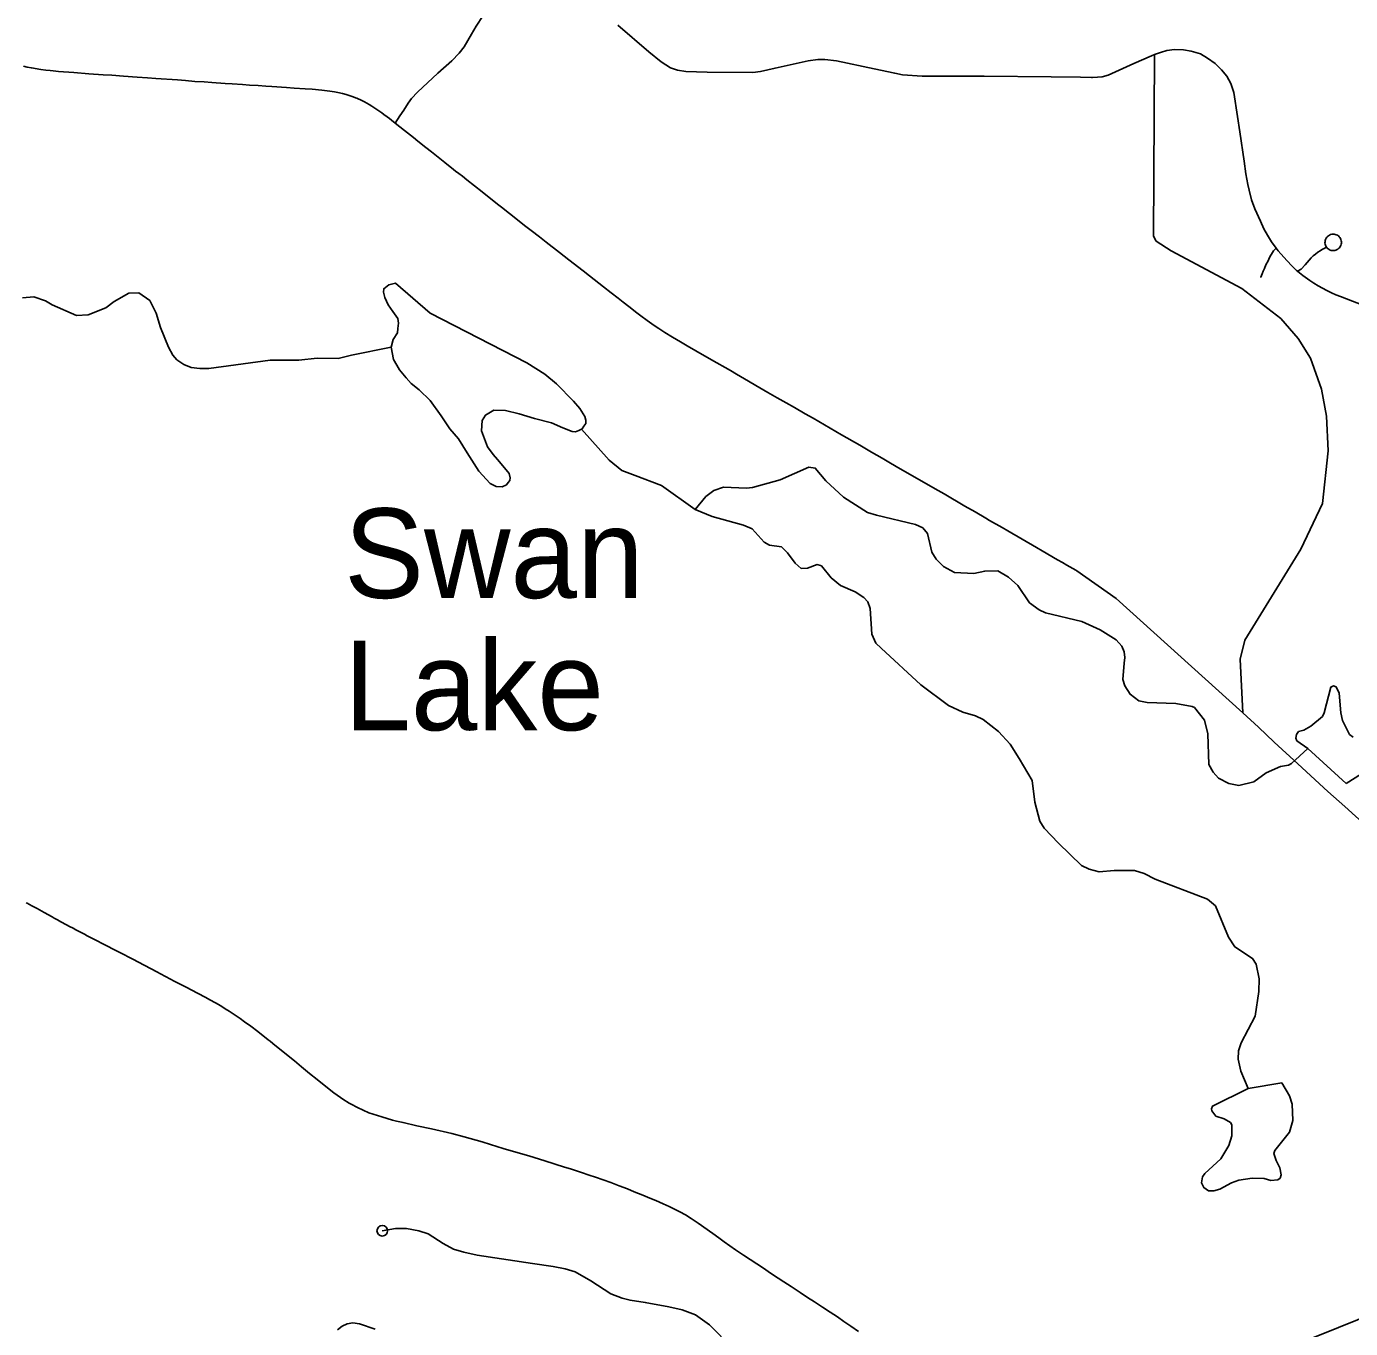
# Model space of a CAD drawing. Extents: x -19 to 366, y -4 to 359.
# Drawn here: x 142.275 to 143.458, y 192.02 to 193.183 of the extents above; entities that cross this region are included whole.
import ezdxf

# ---------------------------------------------------------------- set-up
doc = ezdxf.new("R2010")
doc.units = 0
for name, color, linetype in [('R_ROW', 7, 'Continuous'), ('R_Striping', 7, 'Continuous'), ('R_Temp Easement', 7, 'Continuous'), ('Sheet Fence', 7, 'Continuous')]:
    doc.layers.add(name, color=color, linetype=linetype)

msp = doc.modelspace()

# ---------------------------------------------------------------- linework, layer by layer
at = {"layer": 'R_ROW'}
for points in [[(142.5209, 192.2538), (142.519, 192.2554), (142.5147, 192.2589), (142.5061, 192.2659), (142.4955, 192.2745), (142.493, 192.2765), (142.4913, 192.2778), (142.4819, 192.2853), (142.4759, 192.2899), (142.4702, 192.294), (142.4662, 192.2968), (142.4564, 192.3033), (142.453, 192.3055), (142.4489, 192.3081), (142.4443, 192.3108), (142.4393, 192.3136), (142.4356, 192.3155), (142.4281, 192.3195), (142.418, 192.3248), (142.4139, 192.3269), (142.4074, 192.3303), (142.404, 192.3321), (142.3951, 192.3368), (142.3917, 192.3386), (142.3754, 192.3472), (142.3705, 192.3497), (142.3663, 192.3518), (142.3628, 192.3536), (142.3575, 192.3563), (142.3541, 192.3581), (142.3467, 192.3621), (142.3349, 192.3681), (142.3297, 192.3708), (142.3271, 192.3721), (142.3218, 192.3749), (142.3194, 192.3761), (142.317, 192.3774), (142.3139, 192.3791), (142.3111, 192.3806), (142.3062, 192.3833), (142.3031, 192.385), (142.3002, 192.3866), (142.2982, 192.3877), (142.2913, 192.3914), (142.2892, 192.3926), (142.2849, 192.395), (142.2826, 192.3963), (142.2801, 192.3976), (142.2761, 192.3998), (142.2751, 192.4003)], [(143.0186, 192.0172), (143.0116, 192.022), (143.0054, 192.0263), (142.9997, 192.0303), (142.9932, 192.0347), (142.9864, 192.0391), (142.9792, 192.0438), (142.973, 192.0478), (142.9665, 192.0522), (142.9584, 192.0574), (142.9519, 192.0616), (142.9468, 192.065), (142.9401, 192.0695), (142.9336, 192.0739), (142.9276, 192.0779), (142.9158, 192.0856), (142.9087, 192.0904), (142.8987, 192.0974), (142.8938, 192.1009), (142.8884, 192.1047), (142.8753, 192.1141), (142.8691, 192.1183), (142.8639, 192.1214), (142.8591, 192.1241), (142.8553, 192.126), (142.8493, 192.1289), (142.844, 192.1314), (142.8375, 192.1342), (142.8323, 192.1364), (142.826, 192.1391), (142.8183, 192.1422), (142.8122, 192.1447), (142.8049, 192.1474), (142.7972, 192.1503), (142.7905, 192.1527), (142.7837, 192.1551), (142.7781, 192.157), (142.771, 192.1594), (142.7614, 192.1625), (142.7559, 192.1642), (142.7384, 192.1698), (142.7242, 192.1741), (142.7104, 192.1782), (142.7013, 192.1808), (142.6898, 192.1843), (142.6824, 192.1866), (142.6663, 192.1912), (142.6554, 192.1941), (142.6371, 192.1982), (142.6241, 192.2011), (142.6118, 192.2039), (142.606, 192.2053), (142.6023, 192.2062), (142.5929, 192.2089), (142.5812, 192.2127), (142.571, 192.2173), (142.5655, 192.2202), (142.5636, 192.2213), (142.558, 192.2248), (142.556, 192.2262), (142.5499, 192.2306), (142.5444, 192.2348), (142.5351, 192.2423), (142.5283, 192.2478), (142.5209, 192.2538)], [(142.9058, 192.0027), (142.8855, 192.0234), (142.8729, 192.0322), (142.861, 192.0368), (142.8491, 192.0395), (142.8281, 192.0433), (142.8146, 192.0452), (142.8074, 192.0471), (142.7974, 192.051), (142.7794, 192.0625), (142.7656, 192.0705), (142.7564, 192.0732), (142.7457, 192.0755), (142.7273, 192.0782), (142.6779, 192.0855), (142.666, 192.0881), (142.6568, 192.0908), (142.6476, 192.0958), (142.6342, 192.1046), (142.6258, 192.1073), (142.6147, 192.1092), (142.6051, 192.1092), (142.5932, 192.1073)], [(143.4977, 192.041), (143.4828, 192.0352), (143.4289, 192.0136), (143.3943, 192.0002), (143.3929, 191.9996)], [(142.5869, 192.0194), (142.5729, 192.0243), (142.567, 192.025), (142.5619, 192.0243), (142.5575, 192.0222), (142.5533, 192.0189)]]:
    msp.add_lwpolyline(points, dxfattribs=at)
msp.add_circle((142.5932, 192.1073), 0.00473, dxfattribs=at)
at = {"layer": 'R_Striping'}
msp.add_line((143.3662, 193.0417), (143.3645, 193.0513), dxfattribs=at)
for points in [[(142.6048, 193.0965), (142.609, 193.103), (142.6124, 193.1081), (142.6163, 193.1142), (142.6192, 193.1185), (142.6246, 193.124), (142.6429, 193.141), (142.6552, 193.1521), (142.662, 193.1591), (142.6664, 193.1646), (142.6729, 193.176), (142.6771, 193.1831), (142.6895, 193.202), (142.7087, 193.2319), (142.7216, 193.2522)], [(142.8037, 193.184), (142.8313, 193.1601), (142.8424, 193.1513), (142.8506, 193.146), (142.8568, 193.1439), (142.8642, 193.1427), (142.8834, 193.1421), (142.9242, 193.1417), (142.9309, 193.1427), (142.9441, 193.1456), (142.9601, 193.1491), (142.9737, 193.152), (142.9821, 193.1533), (142.9885, 193.1533), (142.9988, 193.152), (143.0326, 193.1449), (143.0509, 193.141), (143.058, 193.1395), (143.0753, 193.1384), (143.1114, 193.1384), (143.1307, 193.1383), (143.1907, 193.1379), (143.2169, 193.1375), (143.2266, 193.1373), (143.2277, 193.1373)], [(143.2277, 193.1373), (143.2321, 193.1374), (143.2361, 193.1378), (143.2415, 193.1394), (143.2644, 193.1497), (143.2802, 193.1567), (143.2828, 193.1577)], [(143.3617, 192.5698), (143.3595, 192.6178), (143.3635, 192.6346), (143.4137, 192.7161), (143.433, 192.7567), (143.4381, 192.8037), (143.4367, 192.8348), (143.4322, 192.8588), (143.4222, 192.8865), (143.4114, 192.904), (143.3958, 192.9219), (143.3609, 192.9487), (143.2977, 192.9825), (143.2844, 192.9912), (143.2821, 192.9954), (143.2828, 193.1577)], [(143.2828, 193.1577), (143.2882, 193.1597), (143.2941, 193.1614), (143.3009, 193.1623), (143.309, 193.1619), (143.3157, 193.1608), (143.324, 193.1583), (143.3304, 193.1546), (143.337, 193.1498), (143.3429, 193.1441), (143.3477, 193.1383), (143.3511, 193.1318), (143.3537, 193.1238), (143.357, 193.1025), (143.3592, 193.0887), (143.3631, 193.0625), (143.3645, 193.0513)], [(142.6048, 193.0965), (142.6013, 193.0992), (142.5995, 193.1006), (142.5977, 193.102), (142.5946, 193.1043), (142.5927, 193.1056), (142.5909, 193.1068), (142.5839, 193.1116), (142.5816, 193.113), (142.5773, 193.1154), (142.575, 193.1166), (142.5704, 193.1187), (142.5693, 193.1192), (142.5673, 193.1199), (142.5636, 193.1211), (142.5608, 193.122), (142.5577, 193.1229), (142.5535, 193.1237), (142.5506, 193.1243), (142.5463, 193.125), (142.5393, 193.1259), (142.5307, 193.1267), (142.5243, 193.1272), (142.5146, 193.1278), (142.5076, 193.1283), (142.4946, 193.1292), (142.4892, 193.1295), (142.4822, 193.13), (142.4747, 193.1305), (142.4683, 193.131), (142.459, 193.1316), (142.4529, 193.132), (142.441, 193.1328), (142.434, 193.1333), (142.4259, 193.1338), (142.4173, 193.1345), (142.4103, 193.135), (142.3909, 193.1364), (142.3834, 193.1369), (142.3742, 193.1376), (142.3619, 193.1385), (142.3515, 193.1392), (142.3438, 193.1397), (142.3312, 193.1406), (142.3176, 193.1417), (142.3041, 193.1427), (142.2993, 193.1432), (142.2966, 193.1435), (142.2928, 193.1439), (142.2881, 193.1444), (142.2798, 193.1458), (142.2759, 193.1466), (142.2728, 193.1473)], [(142.9041, 192.8755), (142.8873, 192.8851), (142.8734, 192.8932), (142.8656, 192.8977), (142.8596, 192.9012), (142.8525, 192.9054), (142.8457, 192.9096), (142.8401, 192.9131), (142.8361, 192.9158), (142.8299, 192.9201), (142.8242, 192.9244), (142.8206, 192.9272), (142.8135, 192.9326), (142.8085, 192.9365), (142.8038, 192.9401), (142.7977, 192.9449), (142.7908, 192.9503), (142.7783, 192.9601), (142.7727, 192.9645), (142.7597, 192.9745), (142.7516, 192.9809), (142.7396, 192.9901), (142.7335, 192.9949), (142.7263, 193.0005), (142.7203, 193.0051), (142.7141, 193.0101), (142.6997, 193.0213), (142.6961, 193.0242), (142.6823, 193.0351), (142.6687, 193.0459), (142.6647, 193.049), (142.6617, 193.0514), (142.6587, 193.0537), (142.6549, 193.0567), (142.6509, 193.0599), (142.6491, 193.0613), (142.6461, 193.0637), (142.6372, 193.0707), (142.6321, 193.0748), (142.6249, 193.0805), (142.6212, 193.0835), (142.6131, 193.09), (142.6048, 193.0965)], [(143.3875, 192.9905), (143.3838, 192.9963), (143.3806, 193.0021), (143.3776, 193.0088), (143.3727, 193.0198), (143.3696, 193.0281), (143.3674, 193.0367), (143.3662, 193.0417)], [(143.4366, 192.9856), (143.4361, 192.9865), (143.4357, 192.9874), (143.4354, 192.9885), (143.4352, 192.9895), (143.4353, 192.9906), (143.4354, 192.9916), (143.4358, 192.9926), (143.4362, 192.9936), (143.4368, 192.9945), (143.4375, 192.9952), (143.4383, 192.9959), (143.4392, 192.9965), (143.4402, 192.9969), (143.4412, 192.9972), (143.4423, 192.9973), (143.4433, 192.9973), (143.4443, 192.9971), (143.4453, 192.9968), (143.4463, 192.9963), (143.4472, 192.9957), (143.448, 192.995), (143.4485, 192.9943), (143.4491, 192.9935), (143.4495, 192.9925), (143.4498, 192.9915), (143.4499, 192.9904), (143.4499, 192.9894), (143.4497, 192.9883), (143.4494, 192.9873), (143.4489, 192.9864), (143.4484, 192.9855), (143.4476, 192.9847), (143.4468, 192.984), (143.446, 192.9835), (143.445, 192.983), (143.444, 192.9828), (143.4429, 192.9826), (143.4419, 192.9826), (143.4408, 192.9828), (143.4398, 192.9831), (143.4389, 192.9836), (143.438, 192.9842), (143.4372, 192.9849), (143.4366, 192.9856)], [(143.3915, 192.9849), (143.3875, 192.9905)], [(143.4107, 192.9643), (143.4139, 192.9662), (143.4175, 192.9699), (143.423, 192.9761), (143.4248, 192.9779), (143.4267, 192.9796), (143.4287, 192.9811), (143.4308, 192.9825), (143.433, 192.9838), (143.4339, 192.9842), (143.4366, 192.9856)], [(143.3778, 192.9586), (143.3779, 192.9589), (143.3791, 192.962), (143.38, 192.9643), (143.3811, 192.9666), (143.3824, 192.9699), (143.3844, 192.9735), (143.3858, 192.9764), (143.387, 192.9787), (143.3875, 192.9795), (143.3892, 192.9823), (143.3915, 192.9849)], [(143.4107, 192.9643), (143.4098, 192.965), (143.4072, 192.9674), (143.4047, 192.9699), (143.4022, 192.9725), (143.4012, 192.9737), (143.3934, 192.9825), (143.3915, 192.9849)], [(143.5511, 192.9033), (143.5504, 192.9036), (143.5461, 192.9053), (143.5426, 192.9065), (143.5185, 192.9155), (143.5032, 192.9211), (143.4918, 192.9251), (143.4903, 192.9256), (143.4745, 192.9319), (143.449, 192.9416), (143.4449, 192.9432), (143.4409, 192.945), (143.4369, 192.947), (143.433, 192.949), (143.4292, 192.9512), (143.4254, 192.9535), (143.4217, 192.956), (143.4154, 192.9605), (143.4125, 192.9627), (143.4107, 192.9643)], [(143.3617, 192.5698), (143.2487, 192.6719), (143.2136, 192.6966), (143.2128, 192.6972), (143.2047, 192.7017), (143.2007, 192.704), (143.1962, 192.7066), (143.1826, 192.7145), (143.1775, 192.7175), (143.152, 192.7323), (143.1469, 192.7353), (143.1357, 192.7417), (143.1323, 192.7437), (143.1229, 192.7492), (143.1136, 192.7545), (143.0951, 192.7653), (143.087, 192.7699), (143.0586, 192.7863), (143.0538, 192.789), (143.0442, 192.7945), (143.0396, 192.7972), (143.0301, 192.8027), (143.0197, 192.8088), (143.0035, 192.8182), (142.978, 192.8329), (142.971, 192.8369), (142.9615, 192.8424), (142.9539, 192.8467), (142.946, 192.8512), (142.9377, 192.856), (142.9304, 192.8602), (142.9168, 192.8681), (142.9095, 192.8724), (142.9041, 192.8755)], [(143.7179, 192.2451), (143.6696, 192.2894), (143.6544, 192.303), (143.6405, 192.3152), (143.6097, 192.3435), (143.5943, 192.3582), (143.5784, 192.3723), (143.5479, 192.4005), (143.5349, 192.4121), (143.5066, 192.438), (143.4816, 192.4602), (143.4531, 192.4861), (143.4377, 192.4997), (143.411, 192.5244), (143.3898, 192.5437), (143.3757, 192.557), (143.3617, 192.5698)]]:
    msp.add_lwpolyline(points, dxfattribs=at)
at = {"layer": 'R_Temp Easement'}
for points in [[(142.6011, 192.8964), (142.603, 192.9033), (142.6068, 192.9091), (142.6072, 192.9131), (142.6077, 192.9179), (142.6072, 192.922), (142.6026, 192.9284), (142.5983, 192.9343), (142.5956, 192.9409), (142.5944, 192.9454), (142.5945, 192.9485), (142.5989, 192.9522), (142.6051, 192.9535), (142.636, 192.9268), (142.7224, 192.8825), (142.7384, 192.8722), (142.7487, 192.8637), (142.7641, 192.8482), (142.7695, 192.8415), (142.774, 192.8344), (142.7749, 192.8312), (142.775, 192.8282), (142.7733, 192.8257), (142.7717, 192.8235), (142.7687, 192.8219), (142.7657, 192.8209), (142.7628, 192.8212), (142.7544, 192.8244), (142.7442, 192.8288), (142.7293, 192.8326), (142.7156, 192.837), (142.7032, 192.8398), (142.6929, 192.8401), (142.6853, 192.8357), (142.6824, 192.8309), (142.6817, 192.8218), (142.6872, 192.8073), (142.6921, 192.8004), (142.6961, 192.7961), (142.7008, 192.7904), (142.7065, 192.7835), (142.7075, 192.7797), (142.707, 192.7773), (142.7057, 192.7755), (142.7041, 192.7734), (142.7002, 192.7716), (142.695, 192.772), (142.6897, 192.7745), (142.6795, 192.7856), (142.669, 192.802), (142.6612, 192.8145), (142.6536, 192.8234), (142.6459, 192.835), (142.636, 192.8488), (142.6262, 192.8584), (142.6191, 192.8639), (142.6144, 192.8691), (142.6087, 192.8763), (142.6063, 192.8804), (142.6033, 192.8855), (142.6011, 192.8964)], [(142.4302, 192.8773), (142.4224, 192.8782), (142.4158, 192.881), (142.4097, 192.8851), (142.4062, 192.8893), (142.4022, 192.8964), (142.395, 192.914), (142.3913, 192.9269), (142.3855, 192.938), (142.3756, 192.945), (142.3667, 192.9445), (142.3537, 192.9372), (142.3462, 192.9316), (142.3305, 192.9252), (142.3201, 192.9246), (142.2982, 192.9341), (142.2925, 192.9378), (142.2821, 192.9413), (142.2717, 192.9405)], [(142.6011, 192.8965), (142.5658, 192.8893), (142.5537, 192.8863), (142.5349, 192.8865), (142.5186, 192.8849), (142.4929, 192.8849), (142.4382, 192.8774), (142.4302, 192.8773)], [(143.162, 192.529), (143.1539, 192.5418), (143.1436, 192.5533), (143.1298, 192.564), (143.1232, 192.5671), (143.1116, 192.5705), (143.099, 192.5764), (143.0741, 192.5948), (143.0387, 192.6275), (143.0339, 192.6322), (143.0305, 192.6401), (143.0289, 192.6629), (143.027, 192.6689), (143.0232, 192.6729), (143.0155, 192.6778), (143.0024, 192.6835), (142.9942, 192.6903), (142.9854, 192.7012), (142.9816, 192.7023), (142.9729, 192.699), (142.9674, 192.6986), (142.9619, 192.7035), (142.955, 192.7127), (142.9498, 192.718), (142.939, 192.7196), (142.9342, 192.7224), (142.9235, 192.7343), (142.9159, 192.7374), (142.8878, 192.7452), (142.8728, 192.7515), (142.8425, 192.773), (142.8191, 192.7818), (142.8071, 192.7864), (142.7957, 192.7956), (142.7711, 192.8232)], [(143.454, 192.5067), (143.42, 192.5381), (143.4053, 192.5245), (143.4027, 192.523), (143.3955, 192.522), (143.3828, 192.5164), (143.3717, 192.5083), (143.3583, 192.505), (143.3494, 192.5066), (143.3402, 192.5115), (143.3353, 192.5169), (143.3316, 192.5236), (143.3306, 192.551), (143.3275, 192.5632), (143.3188, 192.5745), (143.3166, 192.5756), (143.3019, 192.5783), (143.2764, 192.5792), (143.269, 192.5807), (143.2613, 192.5865), (143.2565, 192.594), (143.2548, 192.5995), (143.2558, 192.6143), (143.2565, 192.6193), (143.2559, 192.6242), (143.2537, 192.6293), (143.2488, 192.6349), (143.2345, 192.6441), (143.2179, 192.6514), (143.1855, 192.6591), (143.1798, 192.6619), (143.1714, 192.6681), (143.1608, 192.6837), (143.1524, 192.6909), (143.1429, 192.6967), (143.1313, 192.6964), (143.1215, 192.6944), (143.1044, 192.6952), (143.0944, 192.7004), (143.0879, 192.707), (143.084, 192.7134), (143.0801, 192.7299), (143.076, 192.7352), (143.0696, 192.738), (143.0345, 192.7464), (143.0267, 192.7488), (143.0053, 192.7623), (142.9895, 192.7771), (142.9799, 192.7884), (142.9742, 192.7891), (142.9485, 192.7779), (142.9238, 192.7711), (142.9185, 192.7704), (142.898, 192.7714), (142.8893, 192.7685), (142.8822, 192.7631), (142.8728, 192.7515)], [(143.42, 192.5381), (143.41, 192.5449), (143.4091, 192.5473), (143.4098, 192.5506), (143.4117, 192.5531), (143.4162, 192.5544), (143.4226, 192.5579), (143.433, 192.5665), (143.4345, 192.5699), (143.4405, 192.5929), (143.4428, 192.5939), (143.4451, 192.593), (143.4479, 192.5875), (143.4494, 192.5697), (143.4508, 192.563), (143.4572, 192.5506), (143.4604, 192.548)], [(143.3968, 192.2394), (143.4034, 192.2277), (143.4059, 192.2202), (143.4066, 192.2058), (143.4034, 192.1953), (143.3905, 192.1789), (143.3896, 192.1762), (143.3915, 192.17), (143.395, 192.1636), (143.396, 192.1573), (143.3953, 192.1543), (143.3932, 192.1529), (143.387, 192.1523), (143.3809, 192.154), (143.3701, 192.1542), (143.3582, 192.1524), (143.3517, 192.1501), (143.3414, 192.1443), (143.3359, 192.143), (143.3312, 192.1429), (143.3271, 192.1459), (143.325, 192.1501), (143.3257, 192.1554), (143.3278, 192.1584), (143.3423, 192.1715), (143.3494, 192.1835), (143.3519, 192.192), (143.352, 192.2019), (143.3507, 192.2041), (143.3452, 192.2073), (143.3378, 192.2097), (143.3343, 192.2143), (143.3339, 192.2163), (143.3348, 192.2186), (143.3665, 192.2342), (143.36, 192.2497), (143.3576, 192.2605), (143.3581, 192.2679), (143.3605, 192.275), (143.3728, 192.2988), (143.3762, 192.321), (143.3763, 192.3322), (143.3737, 192.3454), (143.3706, 192.3505), (143.3548, 192.3608), (143.3491, 192.3695), (143.3374, 192.3975), (143.3302, 192.4033), (143.2834, 192.4213), (143.2737, 192.4263), (143.2652, 192.4291), (143.2468, 192.429), (143.2335, 192.4279), (143.2246, 192.4301), (143.2178, 192.4335), (143.1973, 192.4534), (143.1845, 192.4669), (143.1805, 192.4732), (143.1762, 192.49), (143.1737, 192.5093), (143.162, 192.529)], [(143.4734, 192.5189), (143.454, 192.5067)], [(143.3665, 192.2342), (143.3968, 192.2394)]]:
    msp.add_lwpolyline(points, dxfattribs=at)
at = {"layer": 'Sheet Fence'}
for points in [[(146.7783, 1.697), (146.5788, 10.3131), (146.3785, 18.9294), (146.1776, 27.5458), (145.9759, 36.1624), (145.7736, 44.7791), (145.5705, 53.396), (145.3668, 62.013), (145.1624, 70.6301), (144.9572, 79.2474), (144.7514, 87.8648), (144.5449, 96.4823), (144.3377, 105.1), (144.1299, 113.7179), (143.9213, 122.3359), (143.712, 130.954), (143.5021, 139.5723), (143.2915, 148.1907), (143.0802, 156.8092), (142.8682, 165.4279), (142.6555, 174.0468), (142.4422, 182.6658), (142.2282, 191.2849), (142.0135, 199.9042), (141.7981, 208.5236), (141.582, 217.1432), (141.3653, 225.7629), (141.1479, 234.3828), (140.9298, 243.0028), (140.711, 251.623), (140.4916, 260.2433), (140.2715, 268.8638), (140.0508, 277.4844), (139.8293, 286.1051), (139.6072, 294.726), (139.3845, 303.3471), (139.161, 311.9683), (138.937, 320.5896), (138.7122, 329.2111), (138.4868, 337.8328), (138.2607, 346.4546)], [(0, 189.5162), (7.1121, 189.5206), (14.2243, 189.5339), (21.3364, 189.556), (28.4484, 189.5869), (35.5605, 189.6267), (42.6725, 189.6754), (49.7844, 189.7329), (56.8962, 189.7992), (64.0079, 189.8744), (71.1196, 189.9584), (78.2311, 190.0512), (85.3425, 190.1529), (92.4538, 190.2635), (99.5649, 190.3829), (106.6759, 190.5111), (113.7867, 190.6482), (120.8974, 190.7941), (128.0078, 190.9489), (135.1181, 191.1125), (142.2282, 191.2849), (149.338, 191.4662), (156.4476, 191.6563), (163.5569, 191.8553), (170.666, 192.0631), (177.7749, 192.2798), (184.8835, 192.5053), (191.9917, 192.7396), (199.0997, 192.9828), (206.2074, 193.2348), (213.3147, 193.4956), (220.4218, 193.7653), (227.5285, 194.0438), (234.6348, 194.3312), (241.7408, 194.6274), (248.8464, 194.9324), (255.9516, 195.2463), (263.0564, 195.569), (270.1608, 195.9005), (277.2648, 196.2409), (284.3683, 196.5901), (291.4715, 196.9481), (298.5741, 197.315), (305.6763, 197.6907), (312.7781, 198.0753), (319.8793, 198.4686), (326.9801, 198.8708), (334.0804, 199.2818), (341.1801, 199.7017)]]:
    msp.add_spline(points, degree=3, dxfattribs=at)

# ---------------------------------------------------------------- texts
at = {"layer": 'R_Temp Easement'}
for s, p in [('Swan', (142.5591, 192.6724)), ('Lake', (142.5592, 192.5543))]:
    msp.add_text(s, height=0.08, dxfattribs=at).set_placement(p)

doc.saveas('drawing.dxf')
